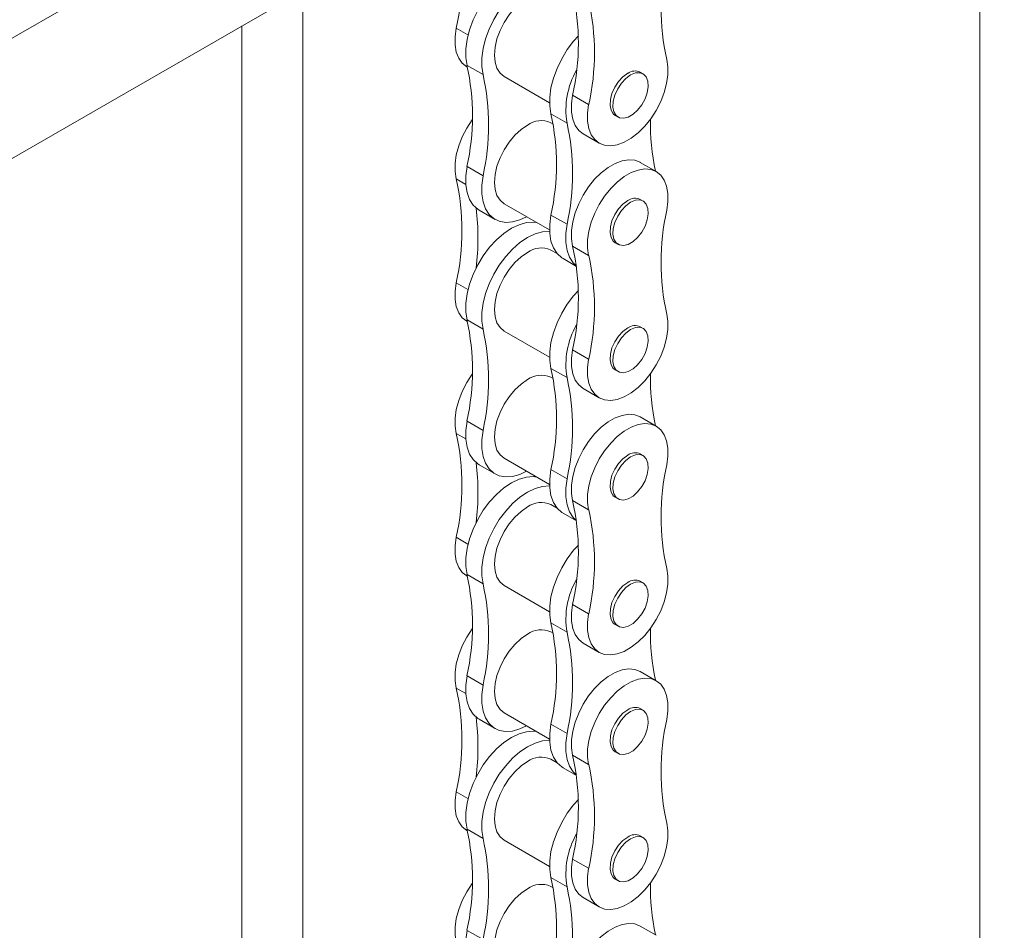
# Model space of a CAD drawing. Header units: millimetres. Extents: x 450 to 25135, y 150 to 17673.
# Tile 388 of 463: x 22216 to 22416, y 10892 to 11077. Entities that reach past the tile are written whole.
import ezdxf

# ---------------------------------------------------------------- set-up
doc = ezdxf.new("R2010")
doc.units = ezdxf.units.MM
doc.linetypes.add('SLD-Centrada-doble', pattern=[12.7, 6.35, -1.27, 1.27, -1.27, 1.27, -1.27])
doc.linetypes.add('SLD-Continua', pattern=[0])
doc.layers.add('COTAS', color=1, linetype='SLD-Continua')
doc.layers.add('OCULTA', color=8, linetype='SLD-Continua')
doc.styles.get("Standard").update_dxf_attribs({"font": 'ARIALN.TTF'})
doc.dimstyles.new('SLDDIMSTYLE0', dxfattribs={"dimtxt": 0.18, "dimasz": 105, "dimexe": 0, "dimexo": 0.0625, "dimgap": 0, "dimtad": 0, "dimtih": 1, "dimtoh": 1, "dimdec": 0, "dimrnd": 1e-09, "dimzin": 0, "dimdsep": 46, "dimtxsty": 'Standard', "dimsah": 1, "dimcen": 0.09, "dimadec": 0, "dimazin": 0, "dimtfac": 105, "dimtdec": 0, "dimtofl": 0, "dimtmove": 0, "dimatfit": 3, "dimfxl": 1, "dimfrac": 2, "dimtolj": 1, "dimtzin": 0, "dimarcsym": 0})

msp = doc.modelspace()

# ---------------------------------------------------------------- linework, layer by layer
at = {"layer": 'OCULTA', "linetype": 'SLD-Continua', "lineweight": 18, "ltscale": 30}
for p, q in [((22411.27, 10571.32), (22411.27, 11187.41)), ((22304.38, 11125.72), (22015.29, 10958.87)), ((22036.51, 10946.61), (22304.57, 11101.32)), ((22036.51, 10946.61), (22304.57, 11101.32)), ((22036.51, 10946.61), (22304.57, 11101.32)), ((22036.51, 10946.61), (22304.57, 11101.32)), ((22273.39, 10746.87), (22273.39, 11083.33)), ((22273.39, 10746.87), (22273.39, 11083.33)), ((22273.39, 10746.87), (22273.39, 11083.33)), ((22261.01, 10739.73), (22261.01, 11076.18)), ((22261.01, 10739.73), (22261.01, 11076.18)), ((22261.01, 10739.73), (22261.01, 11076.18)), ((22306.77, 11067.85), (22306.92, 11067.77)), ((22314.39, 11065.88), (22323.64, 11060.54)), ((22342.69, 11066.43), (22342.1, 11066.77)), ((22337.01, 11057.94), (22337.59, 11057.61)), ((22324.38, 11056.18), (22323.91, 11056.45)), ((22330.47, 11054.17), (22333.74, 11052.29)), ((22345.36, 11046.5), (22342.1, 11048.38)), ((22314.39, 11039.95), (22323.64, 11034.61)), ((22342.69, 11040.5), (22342.1, 11040.84)), ((22309.28, 11038.65), (22312.55, 11036.76)), ((22337.01, 11032.02), (22337.59, 11031.68)), ((22325.17, 11029.8), (22323.91, 11030.52)), ((22326.38, 11028.78), (22329.13, 11027.19)), ((22306.77, 11016), (22306.92, 11015.91)), ((22314.39, 11014.02), (22323.64, 11008.68)), ((22342.69, 11014.57), (22342.1, 11014.91)), ((22337.01, 11006.09), (22337.59, 11005.75)), ((22324.38, 11004.32), (22323.91, 11004.6)), ((22330.47, 11002.32), (22333.74, 11000.43)), ((22345.36, 10994.64), (22342.1, 10996.52)), ((22314.39, 10988.1), (22323.64, 10982.76)), ((22342.69, 10988.65), (22342.1, 10988.98)), ((22309.28, 10986.79), (22312.55, 10984.9)), ((22337.01, 10980.16), (22337.59, 10979.82)), ((22325.17, 10977.94), (22323.91, 10978.67)), ((22326.38, 10976.92), (22329.13, 10975.33)), ((22306.77, 10964.14), (22306.92, 10964.05)), ((22314.39, 10962.17), (22323.64, 10956.83)), ((22342.69, 10962.72), (22342.1, 10963.06)), ((22337.01, 10954.23), (22337.59, 10953.89)), ((22324.38, 10952.47), (22323.91, 10952.74)), ((22330.47, 10950.46), (22333.74, 10948.57)), ((22345.36, 10942.78), (22342.1, 10944.67)), ((22314.39, 10936.24), (22323.64, 10930.9)), ((22342.69, 10936.79), (22342.1, 10937.13)), ((22309.28, 10934.93), (22312.55, 10933.05)), ((22337.01, 10928.3), (22337.59, 10927.96)), ((22325.17, 10926.08), (22323.91, 10926.81)), ((22326.38, 10925.06), (22329.13, 10923.48)), ((22306.77, 10912.28), (22306.92, 10912.2)), ((22314.39, 10910.31), (22323.64, 10904.97)), ((22342.69, 10910.86), (22342.1, 10911.2)), ((22337.01, 10902.37), (22337.59, 10902.03)), ((22324.38, 10900.61), (22323.91, 10900.88)), ((22330.47, 10898.6), (22333.74, 10896.72)), ((22345.36, 10890.93), (22342.1, 10892.81))]:
    msp.add_line(p, q, dxfattribs=at)
at = {"layer": 'OCULTA', "linetype": 'SLD-Centrada-doble', "lineweight": 18, "ltscale": 30}
for p, q in [((22304.63, 11075.72), (22307.03, 11074.34)), ((22306.83, 11068.14), (22310.1, 11066.25)), ((22331.6, 11060.16), (22328.33, 11062.04)), ((22327.2, 11056.39), (22323.93, 11058.27)), ((22306.83, 11047.51), (22310.1, 11045.63)), ((22304.63, 11045.01), (22306.57, 11043.89)), ((22327.2, 11035.76), (22323.93, 11037.65)), ((22331.6, 11029.44), (22328.33, 11031.33)), ((22304.63, 11023.87), (22307.03, 11022.48)), ((22306.83, 11016.28), (22310.1, 11014.4)), ((22331.6, 11008.3), (22328.33, 11010.19)), ((22327.2, 11004.53), (22323.93, 11006.41)), ((22306.83, 10995.66), (22310.1, 10993.77)), ((22304.63, 10993.15), (22306.57, 10992.03)), ((22327.2, 10983.9), (22323.93, 10985.79)), ((22331.6, 10977.59), (22328.33, 10979.47)), ((22304.63, 10972.01), (22307.03, 10970.62)), ((22306.83, 10964.43), (22310.1, 10962.54)), ((22331.6, 10956.44), (22328.33, 10958.33)), ((22327.2, 10952.67), (22323.93, 10954.56)), ((22306.83, 10943.8), (22310.1, 10941.91)), ((22304.63, 10941.3), (22306.57, 10940.18)), ((22327.2, 10932.05), (22323.93, 10933.93)), ((22331.6, 10925.73), (22328.33, 10927.62)), ((22304.63, 10920.15), (22307.03, 10918.77)), ((22306.83, 10912.57), (22310.1, 10910.68)), ((22331.6, 10904.59), (22328.33, 10906.47)), ((22327.2, 10900.81), (22323.93, 10902.7)), ((22306.83, 10891.94), (22310.1, 10890.06))]:
    msp.add_line(p, q, dxfattribs=at)
at = {"layer": 'OCULTA', "linetype": 'SLD-Continua', "lineweight": 18, "ltscale": 30, "flags": 128}
for points in [[(22321, 11087.99), (22320.33, 11088.07), (22318.92, 11087.97), (22317.42, 11087.54), (22315.88, 11086.8), (22314.35, 11085.77), (22312.85, 11084.47), (22311.44, 11082.94), (22310.15, 11081.22), (22309.01, 11079.35), (22308.06, 11077.4), (22307.33, 11075.41), (22306.83, 11073.44), (22306.58, 11071.53), (22306.58, 11069.75), (22306.83, 11068.14)], [(22323.65, 11086.18), (22323.6, 11086.18), (22322.19, 11086.08), (22320.69, 11085.66), (22319.15, 11084.92), (22317.61, 11083.88), (22316.12, 11082.58), (22314.71, 11081.05), (22313.41, 11079.33), (22312.28, 11077.47), (22311.33, 11075.52), (22310.6, 11073.52), (22310.1, 11071.55), (22309.84, 11069.65), (22309.84, 11067.86), (22310.1, 11066.25)], [(22319.15, 11081.91), (22317.84, 11081), (22316.57, 11079.83), (22315.41, 11078.44), (22314.39, 11076.88), (22313.55, 11075.22), (22312.93, 11073.52), (22312.55, 11071.84), (22312.42, 11070.24), (22312.55, 11068.8), (22312.93, 11067.56), (22313.55, 11066.58), (22314.39, 11065.88), (22314.39, 11065.88)], [(22304.63, 11075.72), (22304.39, 11073.96), (22304.4, 11072.32), (22304.65, 11070.84), (22305.15, 11069.58), (22305.87, 11068.57), (22306.77, 11067.85)], [(22329.5, 11074.14), (22328.54, 11073.07), (22327.24, 11071.35), (22326.11, 11069.49), (22325.16, 11067.53), (22324.43, 11065.54), (22323.93, 11063.57), (22323.67, 11061.66), (22323.67, 11059.88), (22323.93, 11058.27)], [(22331.6, 11060.16), (22331.36, 11058.39), (22331.37, 11056.75), (22331.62, 11055.28), (22332.12, 11054.02), (22332.84, 11053.01), (22333.76, 11052.28), (22334.85, 11051.86), (22336.09, 11051.75), (22337.43, 11051.96), (22338.84, 11052.49), (22340.27, 11053.31), (22341.67, 11054.41), (22343.01, 11055.74), (22344.25, 11057.28), (22345.35, 11058.97), (22346.27, 11060.76), (22346.99, 11062.6), (22347.48, 11064.43), (22347.74, 11066.2), (22347.75, 11067.85), (22347.51, 11069.34)], [(22339.55, 11066.52), (22338.58, 11065.8), (22337.68, 11064.83), (22336.92, 11063.68), (22336.35, 11062.42), (22336.02, 11061.17), (22335.96, 11060), (22336.16, 11059), (22336.61, 11058.26), (22337.01, 11057.94)], [(22340.14, 11066.18), (22339.17, 11065.46), (22338.27, 11064.49), (22337.51, 11063.34), (22336.94, 11062.09), (22336.61, 11060.83), (22336.54, 11059.66), (22336.74, 11058.67), (22337.2, 11057.92), (22337.87, 11057.48), (22338.7, 11057.37), (22339.65, 11057.61), (22340.63, 11058.18), (22341.57, 11059.03), (22342.41, 11060.1), (22343.08, 11061.32), (22343.53, 11062.58), (22343.73, 11063.81), (22343.67, 11064.9), (22343.34, 11065.78), (22342.77, 11066.38), (22342.01, 11066.65), (22341.11, 11066.59), (22340.14, 11066.18)], [(22328.33, 11062.04), (22328.09, 11060.28), (22328.1, 11058.64), (22328.36, 11057.16), (22328.85, 11055.9), (22329.57, 11054.89), (22330.47, 11054.17)], [(22307.93, 11057.13), (22307.88, 11057.07), (22306.79, 11055.38), (22305.87, 11053.59), (22305.15, 11051.75), (22304.65, 11049.92), (22304.4, 11048.15), (22304.39, 11046.5), (22304.63, 11045.01)], [(22319.15, 11055.98), (22317.84, 11055.07), (22316.57, 11053.9), (22315.41, 11052.51), (22314.39, 11050.95), (22313.55, 11049.29), (22312.93, 11047.59), (22312.55, 11045.91), (22312.42, 11044.31), (22312.55, 11042.87), (22312.93, 11041.63), (22313.55, 11040.65), (22314.39, 11039.95), (22314.39, 11039.95)], [(22342.1, 11048.38), (22342.08, 11048.39), (22340.98, 11048.81), (22339.75, 11048.92), (22338.4, 11048.71), (22337, 11048.18), (22335.57, 11047.36), (22334.17, 11046.26), (22332.82, 11044.93), (22331.59, 11043.39), (22330.49, 11041.7), (22329.57, 11039.91), (22328.85, 11038.07), (22328.36, 11036.24), (22328.1, 11034.47), (22328.09, 11032.82), (22328.33, 11031.33)], [(22306.83, 11047.51), (22306.58, 11045.61), (22306.58, 11043.83), (22306.83, 11042.22), (22307.33, 11040.82), (22308.06, 11039.68), (22309.01, 11038.82), (22309.28, 11038.65)], [(22310.1, 11045.63), (22309.84, 11043.72), (22309.84, 11041.94), (22310.1, 11040.33), (22310.6, 11038.93), (22311.33, 11037.79), (22312.28, 11036.93), (22313.41, 11036.38), (22314.71, 11036.15), (22316.12, 11036.25), (22317.61, 11036.67), (22318.97, 11037.31)], [(22347.51, 11038.63), (22347.75, 11040.39), (22347.74, 11042.03), (22347.48, 11043.51), (22346.99, 11044.77), (22346.27, 11045.78), (22345.35, 11046.51), (22344.25, 11046.93), (22343.01, 11047.04), (22341.67, 11046.82), (22340.27, 11046.3), (22338.84, 11045.47), (22337.43, 11044.38), (22336.09, 11043.04), (22334.85, 11041.51), (22333.76, 11039.82), (22332.84, 11038.03), (22332.12, 11036.19), (22331.62, 11034.36), (22331.37, 11032.59), (22331.36, 11030.93), (22331.6, 11029.44)], [(22339.55, 11040.59), (22338.58, 11039.87), (22337.68, 11038.9), (22336.92, 11037.75), (22336.35, 11036.5), (22336.02, 11035.24), (22335.96, 11034.07), (22336.16, 11033.08), (22336.61, 11032.33), (22337.01, 11032.02)], [(22340.14, 11040.25), (22339.17, 11039.54), (22338.27, 11038.56), (22337.51, 11037.41), (22336.94, 11036.16), (22336.61, 11034.9), (22336.54, 11033.73), (22336.74, 11032.74), (22337.2, 11031.99), (22337.87, 11031.55), (22338.7, 11031.44), (22339.65, 11031.68), (22340.63, 11032.25), (22341.57, 11033.1), (22342.41, 11034.17), (22343.08, 11035.39), (22343.53, 11036.66), (22343.73, 11037.88), (22343.67, 11038.97), (22343.34, 11039.85), (22342.77, 11040.45), (22342.01, 11040.73), (22341.11, 11040.66), (22340.14, 11040.25)], [(22323.93, 11037.65), (22323.67, 11035.74), (22323.67, 11033.96), (22323.93, 11032.35), (22324.43, 11030.95), (22325.16, 11029.81), (22326.11, 11028.95), (22326.38, 11028.78)], [(22321, 11036.14), (22320.33, 11036.21), (22318.92, 11036.11), (22317.42, 11035.69), (22315.88, 11034.95), (22314.35, 11033.91), (22312.85, 11032.61), (22311.44, 11031.08), (22310.15, 11029.36), (22309.01, 11027.5), (22308.06, 11025.54), (22307.33, 11023.55), (22306.83, 11021.58), (22306.58, 11019.67), (22306.58, 11017.89), (22306.83, 11016.28)], [(22327.2, 11035.76), (22326.94, 11033.86), (22326.94, 11032.07), (22327.19, 11030.46), (22327.69, 11029.07), (22328.43, 11027.92), (22329.13, 11027.24)], [(22323.65, 11034.32), (22323.6, 11034.33), (22322.19, 11034.23), (22320.69, 11033.8), (22319.15, 11033.06), (22317.61, 11032.03), (22316.12, 11030.73), (22314.71, 11029.19), (22313.41, 11027.47), (22312.28, 11025.61), (22311.33, 11023.66), (22310.6, 11021.67), (22310.1, 11019.69), (22309.84, 11017.79), (22309.84, 11016.01), (22310.1, 11014.4)], [(22319.15, 11030.05), (22317.84, 11029.14), (22316.57, 11027.97), (22315.41, 11026.58), (22314.39, 11025.03), (22313.55, 11023.36), (22312.93, 11021.66), (22312.55, 11019.98), (22312.42, 11018.39), (22312.55, 11016.94), (22312.93, 11015.71), (22313.55, 11014.72), (22314.39, 11014.02), (22314.39, 11014.02)], [(22304.63, 11023.87), (22304.39, 11022.1), (22304.4, 11020.46), (22304.65, 11018.99), (22305.15, 11017.72), (22305.87, 11016.72), (22306.77, 11016)], [(22329.5, 11022.29), (22328.54, 11021.21), (22327.24, 11019.49), (22326.11, 11017.63), (22325.16, 11015.68), (22324.43, 11013.69), (22323.93, 11011.71), (22323.67, 11009.81), (22323.67, 11008.02), (22323.93, 11006.41)], [(22331.6, 11008.3), (22331.36, 11006.54), (22331.37, 11004.89), (22331.62, 11003.42), (22332.12, 11002.16), (22332.84, 11001.15), (22333.76, 11000.42), (22334.85, 11000), (22336.09, 10999.89), (22337.43, 11000.1), (22338.84, 11000.63), (22340.27, 11001.45), (22341.67, 11002.55), (22343.01, 11003.89), (22344.25, 11005.42), (22345.35, 11007.11), (22346.27, 11008.9), (22346.99, 11010.74), (22347.48, 11012.57), (22347.74, 11014.34), (22347.75, 11016), (22347.51, 11017.48)], [(22339.55, 11014.66), (22338.58, 11013.95), (22337.68, 11012.97), (22336.92, 11011.82), (22336.35, 11010.57), (22336.02, 11009.31), (22335.96, 11008.14), (22336.16, 11007.15), (22336.61, 11006.4), (22337.01, 11006.09)], [(22340.14, 11014.32), (22339.17, 11013.61), (22338.27, 11012.64), (22337.51, 11011.48), (22336.94, 11010.23), (22336.61, 11008.97), (22336.54, 11007.8), (22336.74, 11006.81), (22337.2, 11006.06), (22337.87, 11005.62), (22338.7, 11005.52), (22339.65, 11005.76), (22340.63, 11006.32), (22341.57, 11007.17), (22342.41, 11008.25), (22343.08, 11009.46), (22343.53, 11010.73), (22343.73, 11011.95), (22343.67, 11013.04), (22343.34, 11013.92), (22342.77, 11014.52), (22342.01, 11014.8), (22341.11, 11014.73), (22340.14, 11014.32)], [(22328.33, 11010.19), (22328.09, 11008.42), (22328.1, 11006.78), (22328.36, 11005.31), (22328.85, 11004.04), (22329.57, 11003.04), (22330.47, 11002.32)], [(22307.93, 11005.27), (22307.88, 11005.21), (22306.79, 11003.53), (22305.87, 11001.73), (22305.15, 10999.9), (22304.65, 10998.06), (22304.4, 10996.29), (22304.39, 10994.64), (22304.63, 10993.15)], [(22319.15, 11004.12), (22317.84, 11003.22), (22316.57, 11002.04), (22315.41, 11000.65), (22314.39, 10999.1), (22313.55, 10997.43), (22312.93, 10995.73), (22312.55, 10994.05), (22312.42, 10992.46), (22312.55, 10991.02), (22312.93, 10989.78), (22313.55, 10988.79), (22314.39, 10988.1), (22314.39, 10988.1)], [(22306.83, 10995.66), (22306.58, 10993.75), (22306.58, 10991.97), (22306.83, 10990.36), (22307.33, 10988.96), (22308.06, 10987.82), (22309.01, 10986.96), (22309.28, 10986.79)], [(22342.1, 10996.52), (22342.08, 10996.53), (22340.98, 10996.96), (22339.75, 10997.07), (22338.4, 10996.85), (22337, 10996.33), (22335.57, 10995.5), (22334.17, 10994.41), (22332.82, 10993.07), (22331.59, 10991.53), (22330.49, 10989.85), (22329.57, 10988.05), (22328.85, 10986.22), (22328.36, 10984.38), (22328.1, 10982.61), (22328.09, 10980.96), (22328.33, 10979.47)], [(22310.1, 10993.77), (22309.84, 10991.87), (22309.84, 10990.08), (22310.1, 10988.47), (22310.6, 10987.08), (22311.33, 10985.93), (22312.28, 10985.07), (22313.41, 10984.52), (22314.71, 10984.29), (22316.12, 10984.39), (22317.61, 10984.82), (22318.97, 10985.45)], [(22347.51, 10986.77), (22347.75, 10988.53), (22347.74, 10990.18), (22347.48, 10991.65), (22346.99, 10992.91), (22346.27, 10993.92), (22345.35, 10994.65), (22344.25, 10995.07), (22343.01, 10995.18), (22341.67, 10994.97), (22340.27, 10994.44), (22338.84, 10993.62), (22337.43, 10992.52), (22336.09, 10991.18), (22334.85, 10989.65), (22333.76, 10987.96), (22332.84, 10986.17), (22332.12, 10984.33), (22331.62, 10982.5), (22331.37, 10980.73), (22331.36, 10979.08), (22331.6, 10977.59)], [(22339.55, 10988.73), (22338.58, 10988.02), (22337.68, 10987.05), (22336.92, 10985.89), (22336.35, 10984.64), (22336.02, 10983.38), (22335.96, 10982.21), (22336.16, 10981.22), (22336.61, 10980.47), (22337.01, 10980.16)], [(22340.14, 10988.39), (22339.17, 10987.68), (22338.27, 10986.71), (22337.51, 10985.55), (22336.94, 10984.3), (22336.61, 10983.04), (22336.54, 10981.87), (22336.74, 10980.88), (22337.2, 10980.13), (22337.87, 10979.69), (22338.7, 10979.59), (22339.65, 10979.83), (22340.63, 10980.39), (22341.57, 10981.24), (22342.41, 10982.32), (22343.08, 10983.53), (22343.53, 10984.8), (22343.73, 10986.02), (22343.67, 10987.12), (22343.34, 10987.99), (22342.77, 10988.59), (22342.01, 10988.87), (22341.11, 10988.8), (22340.14, 10988.39)], [(22323.93, 10985.79), (22323.67, 10983.88), (22323.67, 10982.1), (22323.93, 10980.49), (22324.43, 10979.09), (22325.16, 10977.95), (22326.11, 10977.09), (22326.38, 10976.92)], [(22321, 10984.28), (22320.33, 10984.36), (22318.92, 10984.26), (22317.42, 10983.83), (22315.88, 10983.09), (22314.35, 10982.06), (22312.85, 10980.75), (22311.44, 10979.22), (22310.15, 10977.5), (22309.01, 10975.64), (22308.06, 10973.69), (22307.33, 10971.7), (22306.83, 10969.72), (22306.58, 10967.82), (22306.58, 10966.04), (22306.83, 10964.43)], [(22327.2, 10983.9), (22326.94, 10982), (22326.94, 10980.22), (22327.19, 10978.61), (22327.69, 10977.21), (22328.43, 10976.06), (22329.13, 10975.39)], [(22323.65, 10982.47), (22323.6, 10982.47), (22322.19, 10982.37), (22320.69, 10981.95), (22319.15, 10981.2), (22317.61, 10980.17), (22316.12, 10978.87), (22314.71, 10977.34), (22313.41, 10975.62), (22312.28, 10973.76), (22311.33, 10971.8), (22310.6, 10969.81), (22310.1, 10967.84), (22309.84, 10965.93), (22309.84, 10964.15), (22310.1, 10962.54)], [(22319.15, 10978.2), (22317.84, 10977.29), (22316.57, 10976.12), (22315.41, 10974.73), (22314.39, 10973.17), (22313.55, 10971.51), (22312.93, 10969.8), (22312.55, 10968.12), (22312.42, 10966.53), (22312.55, 10965.09), (22312.93, 10963.85), (22313.55, 10962.86), (22314.39, 10962.17), (22314.39, 10962.17)], [(22304.63, 10972.01), (22304.39, 10970.25), (22304.4, 10968.6), (22304.65, 10967.13), (22305.15, 10965.87), (22305.87, 10964.86), (22306.77, 10964.14)], [(22329.5, 10970.43), (22328.54, 10969.36), (22327.24, 10967.64), (22326.11, 10965.77), (22325.16, 10963.82), (22324.43, 10961.83), (22323.93, 10959.85), (22323.67, 10957.95), (22323.67, 10956.17), (22323.93, 10954.56)], [(22331.6, 10956.44), (22331.36, 10954.68), (22331.37, 10953.04), (22331.62, 10951.56), (22332.12, 10950.3), (22332.84, 10949.29), (22333.76, 10948.57), (22334.85, 10948.14), (22336.09, 10948.03), (22337.43, 10948.25), (22338.84, 10948.77), (22340.27, 10949.6), (22341.67, 10950.69), (22343.01, 10952.03), (22344.25, 10953.57), (22345.35, 10955.25), (22346.27, 10957.05), (22346.99, 10958.88), (22347.48, 10960.72), (22347.74, 10962.49), (22347.75, 10964.14), (22347.51, 10965.63)], [(22339.55, 10962.8), (22338.58, 10962.09), (22337.68, 10961.12), (22336.92, 10959.96), (22336.35, 10958.71), (22336.02, 10957.45), (22335.96, 10956.28), (22336.16, 10955.29), (22336.61, 10954.54), (22337.01, 10954.23)], [(22340.14, 10962.47), (22339.17, 10961.75), (22338.27, 10960.78), (22337.51, 10959.62), (22336.94, 10958.37), (22336.61, 10957.12), (22336.54, 10955.95), (22336.74, 10954.95), (22337.2, 10954.21), (22337.87, 10953.76), (22338.7, 10953.66), (22339.65, 10953.9), (22340.63, 10954.47), (22341.57, 10955.32), (22342.41, 10956.39), (22343.08, 10957.6), (22343.53, 10958.87), (22343.73, 10960.1), (22343.67, 10961.19), (22343.34, 10962.06), (22342.77, 10962.66), (22342.01, 10962.94), (22341.11, 10962.87), (22340.14, 10962.47)], [(22328.33, 10958.33), (22328.09, 10956.57), (22328.1, 10954.92), (22328.36, 10953.45), (22328.85, 10952.19), (22329.57, 10951.18), (22330.47, 10950.46)], [(22307.93, 10953.42), (22307.88, 10953.36), (22306.79, 10951.67), (22305.87, 10949.88), (22305.15, 10948.04), (22304.65, 10946.21), (22304.4, 10944.44), (22304.39, 10942.78), (22304.63, 10941.3)], [(22319.15, 10952.27), (22317.84, 10951.36), (22316.57, 10950.19), (22315.41, 10948.8), (22314.39, 10947.24), (22313.55, 10945.58), (22312.93, 10943.87), (22312.55, 10942.19), (22312.42, 10940.6), (22312.55, 10939.16), (22312.93, 10937.92), (22313.55, 10936.94), (22314.39, 10936.24), (22314.39, 10936.24)], [(22306.83, 10943.8), (22306.58, 10941.9), (22306.58, 10940.11), (22306.83, 10938.5), (22307.33, 10937.11), (22308.06, 10935.96), (22309.01, 10935.1), (22309.28, 10934.93)], [(22342.1, 10944.67), (22342.08, 10944.68), (22340.98, 10945.1), (22339.75, 10945.21), (22338.4, 10945), (22337, 10944.47), (22335.57, 10943.65), (22334.17, 10942.55), (22332.82, 10941.21), (22331.59, 10939.68), (22330.49, 10937.99), (22329.57, 10936.2), (22328.85, 10934.36), (22328.36, 10932.53), (22328.1, 10930.76), (22328.09, 10929.1), (22328.33, 10927.62)], [(22310.1, 10941.91), (22309.84, 10940.01), (22309.84, 10938.23), (22310.1, 10936.62), (22310.6, 10935.22), (22311.33, 10934.08), (22312.28, 10933.22), (22313.41, 10932.66), (22314.71, 10932.44), (22316.12, 10932.53), (22317.61, 10932.96), (22318.97, 10933.6)], [(22347.51, 10934.91), (22347.75, 10936.68), (22347.74, 10938.32), (22347.48, 10939.79), (22346.99, 10941.05), (22346.27, 10942.06), (22345.35, 10942.79), (22344.25, 10943.22), (22343.01, 10943.32), (22341.67, 10943.11), (22340.27, 10942.58), (22338.84, 10941.76), (22337.43, 10940.66), (22336.09, 10939.33), (22334.85, 10937.79), (22333.76, 10936.1), (22332.84, 10934.31), (22332.12, 10932.47), (22331.62, 10930.64), (22331.37, 10928.87), (22331.36, 10927.22), (22331.6, 10925.73)], [(22339.55, 10936.88), (22338.58, 10936.16), (22337.68, 10935.19), (22336.92, 10934.03), (22336.35, 10932.78), (22336.02, 10931.53), (22335.96, 10930.36), (22336.16, 10929.36), (22336.61, 10928.62), (22337.01, 10928.3)], [(22340.14, 10936.54), (22339.17, 10935.82), (22338.27, 10934.85), (22337.51, 10933.7), (22336.94, 10932.44), (22336.61, 10931.19), (22336.54, 10930.02), (22336.74, 10929.02), (22337.2, 10928.28), (22337.87, 10927.84), (22338.7, 10927.73), (22339.65, 10927.97), (22340.63, 10928.54), (22341.57, 10929.39), (22342.41, 10930.46), (22343.08, 10931.68), (22343.53, 10932.94), (22343.73, 10934.17), (22343.67, 10935.26), (22343.34, 10936.14), (22342.77, 10936.74), (22342.01, 10937.01), (22341.11, 10936.94), (22340.14, 10936.54)], [(22323.93, 10933.93), (22323.67, 10932.03), (22323.67, 10930.25), (22323.93, 10928.63), (22324.43, 10927.24), (22325.16, 10926.09), (22326.11, 10925.23), (22326.38, 10925.06)], [(22321, 10932.42), (22320.33, 10932.5), (22318.92, 10932.4), (22317.42, 10931.97), (22315.88, 10931.23), (22314.35, 10930.2), (22312.85, 10928.9), (22311.44, 10927.37), (22310.15, 10925.65), (22309.01, 10923.78), (22308.06, 10921.83), (22307.33, 10919.84), (22306.83, 10917.87), (22306.58, 10915.96), (22306.58, 10914.18), (22306.83, 10912.57)], [(22327.2, 10932.05), (22326.94, 10930.14), (22326.94, 10928.36), (22327.19, 10926.75), (22327.69, 10925.35), (22328.43, 10924.21), (22329.13, 10923.53)], [(22323.65, 10930.61), (22323.6, 10930.61), (22322.19, 10930.51), (22320.69, 10930.09), (22319.15, 10929.35), (22317.61, 10928.31), (22316.12, 10927.01), (22314.71, 10925.48), (22313.41, 10923.76), (22312.28, 10921.9), (22311.33, 10919.95), (22310.6, 10917.95), (22310.1, 10915.98), (22309.84, 10914.08), (22309.84, 10912.29), (22310.1, 10910.68)], [(22319.15, 10926.34), (22317.84, 10925.43), (22316.57, 10924.26), (22315.41, 10922.87), (22314.39, 10921.31), (22313.55, 10919.65), (22312.93, 10917.95), (22312.55, 10916.27), (22312.42, 10914.67), (22312.55, 10913.23), (22312.93, 10911.99), (22313.55, 10911.01), (22314.39, 10910.31), (22314.39, 10910.31)], [(22304.63, 10920.15), (22304.39, 10918.39), (22304.4, 10916.75), (22304.65, 10915.27), (22305.15, 10914.01), (22305.87, 10913), (22306.77, 10912.28)], [(22329.5, 10918.57), (22328.54, 10917.5), (22327.24, 10915.78), (22326.11, 10913.92), (22325.16, 10911.96), (22324.43, 10909.97), (22323.93, 10908), (22323.67, 10906.09), (22323.67, 10904.31), (22323.93, 10902.7)], [(22331.6, 10904.59), (22331.36, 10902.82), (22331.37, 10901.18), (22331.62, 10899.71), (22332.12, 10898.45), (22332.84, 10897.44), (22333.76, 10896.71), (22334.85, 10896.28), (22336.09, 10896.18), (22337.43, 10896.39), (22338.84, 10896.92), (22340.27, 10897.74), (22341.67, 10898.84), (22343.01, 10900.17), (22344.25, 10901.71), (22345.35, 10903.4), (22346.27, 10905.19), (22346.99, 10907.03), (22347.48, 10908.86), (22347.74, 10910.63), (22347.75, 10912.28), (22347.51, 10913.77)], [(22339.55, 10910.95), (22338.58, 10910.23), (22337.68, 10909.26), (22336.92, 10908.11), (22336.35, 10906.85), (22336.02, 10905.6), (22335.96, 10904.43), (22336.16, 10903.43), (22336.61, 10902.69), (22337.01, 10902.37)], [(22340.14, 10910.61), (22339.17, 10909.89), (22338.27, 10908.92), (22337.51, 10907.77), (22336.94, 10906.52), (22336.61, 10905.26), (22336.54, 10904.09), (22336.74, 10903.1), (22337.2, 10902.35), (22337.87, 10901.91), (22338.7, 10901.8), (22339.65, 10902.04), (22340.63, 10902.61), (22341.57, 10903.46), (22342.41, 10904.53), (22343.08, 10905.75), (22343.53, 10907.01), (22343.73, 10908.24), (22343.67, 10909.33), (22343.34, 10910.21), (22342.77, 10910.81), (22342.01, 10911.08), (22341.11, 10911.02), (22340.14, 10910.61)], [(22328.33, 10906.47), (22328.09, 10904.71), (22328.1, 10903.07), (22328.36, 10901.59), (22328.85, 10900.33), (22329.57, 10899.32), (22330.47, 10898.6)], [(22307.93, 10901.56), (22307.88, 10901.5), (22306.79, 10899.81), (22305.87, 10898.02), (22305.15, 10896.18), (22304.65, 10894.35), (22304.4, 10892.58), (22304.39, 10890.93), (22304.63, 10889.44)], [(22319.15, 10900.41), (22317.84, 10899.5), (22316.57, 10898.33), (22315.41, 10896.94), (22314.39, 10895.38), (22313.55, 10893.72), (22312.93, 10892.02), (22312.55, 10890.34), (22312.42, 10888.74), (22312.55, 10887.3), (22312.93, 10886.06), (22313.55, 10885.08), (22314.39, 10884.38), (22314.39, 10884.38)], [(22342.1, 10892.81), (22342.08, 10892.82), (22340.98, 10893.24), (22339.75, 10893.35), (22338.4, 10893.14), (22337, 10892.61), (22335.57, 10891.79), (22334.17, 10890.69), (22332.82, 10889.36), (22331.59, 10887.82), (22330.49, 10886.13), (22329.57, 10884.34), (22328.85, 10882.5), (22328.36, 10880.67), (22328.1, 10878.9), (22328.09, 10877.25), (22328.33, 10875.76)], [(22306.83, 10891.94), (22306.58, 10890.04), (22306.58, 10888.26), (22306.83, 10886.65), (22307.33, 10885.25), (22308.06, 10884.1), (22309.01, 10883.25), (22309.28, 10883.08)]]:
    msp.add_lwpolyline(points, dxfattribs=at)
at = {"layer": 'OCULTA', "linetype": 'SLD-Continua', "lineweight": 18, "ltscale": 900}
for centre, radius, start, end in [((22257.74, 11086.3), 48.07, 347.2941, 12.7059), ((22394.4, 11079.91), 48.07, 167.2941, 192.7059), ((22281.44, 11072.61), 48.07, 347.2941, 12.7059), ((22284.71, 11070.73), 48.07, 347.2941, 12.7059), ((22259.86, 11057.83), 48.08, 347.6159, 12.3841), ((22263.13, 11055.94), 48.08, 347.6159, 12.3841), ((22343.19, 11059.06), 16.22, 150.0556, 189.4845), ((22341.04, 11064.46), 2.54, 65.381, 125.9208), ((22276.96, 11047.96), 48.08, 347.6159, 12.3841), ((22321.94, 11052.09), 4.79, 65.6927, 125.6091), ((22280.23, 11046.07), 48.08, 347.6159, 12.3841), ((22385.79, 11055.78), 41.61, 178.023, 192.7757), ((22257.74, 11034.44), 48.07, 347.2941, 12.7059), ((22341.04, 11038.53), 2.54, 65.381, 125.9208), ((22260.68, 11033.01), 48.38, 352.6955, 7.184), ((22394.4, 11028.05), 48.07, 167.2941, 192.7059), ((22321.94, 11026.16), 4.79, 65.6927, 125.6091), ((22281.44, 11020.76), 48.07, 347.2941, 12.7059), ((22284.71, 11018.87), 48.07, 347.2941, 12.7059), ((22259.86, 11005.97), 48.08, 347.6159, 12.3841), ((22263.13, 11004.08), 48.08, 347.6159, 12.3841), ((22343.19, 11007.2), 16.22, 150.0556, 189.4845), ((22341.04, 11012.6), 2.54, 65.381, 125.9208), ((22276.96, 10996.1), 48.08, 347.6159, 12.3841), ((22321.94, 11000.23), 4.79, 65.6927, 125.6091), ((22280.23, 10994.22), 48.08, 347.6159, 12.3841), ((22385.79, 11003.93), 41.61, 178.023, 192.7757), ((22257.74, 10982.58), 48.07, 347.2941, 12.7059), ((22341.04, 10986.68), 2.54, 65.381, 125.9208), ((22260.68, 10981.15), 48.38, 352.6955, 7.184), ((22394.4, 10976.2), 48.07, 167.2941, 192.7059), ((22281.44, 10968.9), 48.07, 347.2941, 12.7059), ((22321.94, 10974.3), 4.79, 65.6927, 125.6091), ((22284.71, 10967.02), 48.07, 347.2941, 12.7059), ((22259.86, 10954.11), 48.08, 347.6159, 12.3841), ((22343.19, 10955.34), 16.22, 150.0556, 189.4845), ((22263.13, 10952.23), 48.08, 347.6159, 12.3841), ((22341.04, 10960.75), 2.54, 65.381, 125.9208), ((22276.96, 10944.24), 48.08, 347.6159, 12.3841), ((22385.79, 10952.07), 41.61, 178.023, 192.7757), ((22321.94, 10948.37), 4.79, 65.6927, 125.6091), ((22280.23, 10942.36), 48.08, 347.6159, 12.3841), ((22257.74, 10930.73), 48.07, 347.2941, 12.7059), ((22341.04, 10934.82), 2.54, 65.381, 125.9208), ((22260.68, 10929.29), 48.38, 352.6955, 7.184), ((22394.4, 10924.34), 48.07, 167.2941, 192.7059), ((22281.44, 10917.04), 48.07, 347.2941, 12.7059), ((22321.94, 10922.44), 4.79, 65.6927, 125.6091), ((22284.71, 10915.16), 48.07, 347.2941, 12.7059), ((22259.86, 10902.26), 48.08, 347.6159, 12.3841), ((22343.19, 10903.49), 16.22, 150.0556, 189.4845), ((22341.04, 10908.89), 2.54, 65.381, 125.9208), ((22263.13, 10900.37), 48.08, 347.6159, 12.3841), ((22321.94, 10896.52), 4.79, 65.6927, 125.6091), ((22276.96, 10892.39), 48.08, 347.6159, 12.3841), ((22385.79, 10900.21), 41.61, 178.023, 192.7757), ((22280.23, 10890.5), 48.08, 347.6159, 12.3841)]:
    msp.add_arc(centre, radius, start, end, dxfattribs=at)

# ---------------------------------------------------------------- leaders
at = {"layer": 'COTAS', "ltscale": 30}
msp.add_leader([(22741.69, 10965.57), (22342.85, 8276.25)], dimstyle='SLDDIMSTYLE0', dxfattribs=at)

doc.saveas('drawing.dxf')
